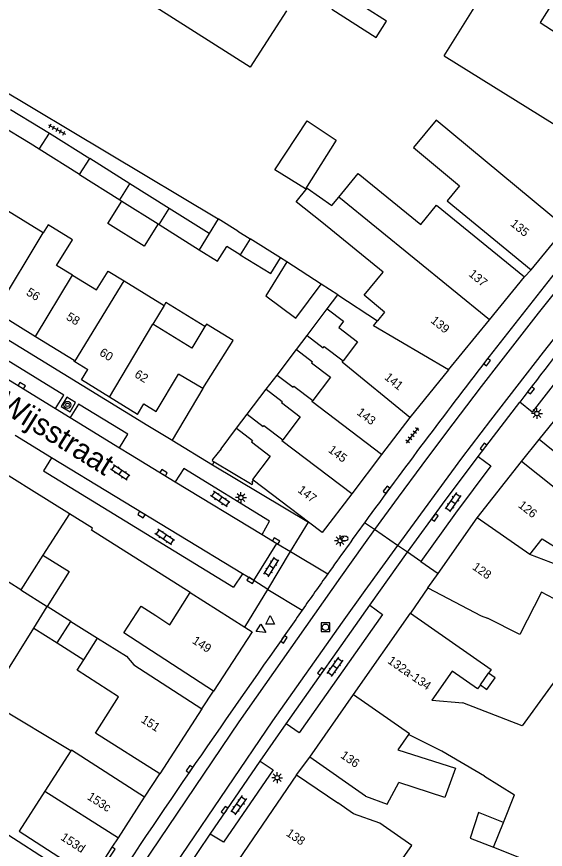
# Model space of a CAD drawing. Extents: x 132998 to 136004, y 396998 to 398512.
# Drawn here: x 133477.5 to 133538.3, y 397867.7 to 397963.6 of the extents above; entities that cross this region are included whole.
import ezdxf

# ---------------------------------------------------------------- set-up
doc = ezdxf.new("R2010")
doc.units = 0
for name, color, linetype in [('gg-afsc-erfafscheiding', 7, 'Continuous'), ('gg-afsc-hekwerk', 7, 'Continuous'), ('gg-afsc-muur', 7, 'Continuous'), ('gg-anno-huisnummerreeks BGT', 7, 'Continuous'), ('gg-anno-openbare ruimte label', 7, 'Continuous'), ('gg-bbg-bijgebouw', 7, 'Continuous'), ('gg-bbg-gedigitaliseerde bebouwing', 7, 'Continuous'), ('gg-bbg-gedigitaliseerde bijgebouw', 7, 'Continuous'), ('gg-bbg-hoofdgebouw', 7, 'Continuous'), ('gg-bbg-luifel en loopbrug', 7, 'Continuous'), ('gg-bbg-tussenscheiding', 7, 'Continuous'), ('gg-knt-verharding', 7, 'Continuous'), ('gg-knt-verharding nz', 7, 'Continuous'), ('gt-grn-weggrens', 7, 'Continuous'), ('gt-symb-boom', 7, 'Continuous'), ('gt-symb-brandkraan', 7, 'Continuous'), ('gt-symb-klinker verharding', 7, 'Continuous'), ('gt-symb-kolk', 7, 'Continuous'), ('gt-symb-lichtmast', 7, 'Continuous'), ('gt-symb-rioolschacht', 7, 'Continuous'), ('gt-symb-tegel verharding', 7, 'Continuous'), ('gt-symb-waterafsluiter', 7, 'Continuous')]:
    doc.layers.add(name, color=color, linetype=linetype)

# ---------------------------------------------------------------- blocks, each defined once
blk = doc.blocks.new('gt0-KL1')
at = {"layer": 'gt-symb-klinker verharding'}
for p, q in [((-1.15, 0.3), (1.15, 0.3)), ((-1, -0.3), (-1, 0.3)), ((-0.5, 0.3), (-0.5, 0.45)), ((0, -0.3), (0, 0.3)), ((0.5, 0.3), (0.5, 0.45)), ((1, -0.3), (1, 0.3)), ((-1.15, -0.3), (1.15, -0.3)), ((-0.5, -0.45), (-0.5, -0.3)), ((0.5, -0.45), (0.5, -0.3))]:
    blk.add_line(p, q, dxfattribs=at)
blk = doc.blocks.new('gt0-KOLK')
at = {"layer": 'gt-symb-kolk'}
blk.add_lwpolyline([(0, 0), (0.375, 0), (0.375, 0.4), (-0.375, 0.4), (-0.375, 0), (0, 0)], dxfattribs=at)
blk = doc.blocks.new('gt0-LMAST')
at = {"layer": 'gt-symb-lichtmast'}
for p, q in [((-0.182, 0.173), (-0.447, 0.438)), ((-0.005, 0.246), (-0.005, 0.621)), ((0.172, 0.173), (0.437, 0.438)), ((-0.255, -0.004), (-0.63, -0.004)), ((-0.182, -0.181), (-0.447, -0.446)), ((-0.005, -0.254), (-0.005, -0.629)), ((0.437, -0.446), (0.172, -0.181)), ((0.245, -0.004), (0.62, -0.004))]:
    blk.add_line(p, q, dxfattribs=at)
blk.add_circle((-0.005, -0.004), 0.25, dxfattribs=at)
blk = doc.blocks.new('gt0-BR')
at = {"layer": 'gt-symb-brandkraan'}
for centre, radius, start, end in [((-0.244, 0), 0.206, 107.56694, 252.43307), ((0.599, -2.664), 3, 106.89205, 107.56694), ((0, -0.691), 0.938, 73.10799, 106.89205), ((-0.599, -2.664), 3, 72.43309, 73.10799), ((0.244, 0), 0.206, 287.56695, 72.43309), ((0.599, 2.664), 3, 252.43307, 253.10797), ((0, 0.691), 0.938, 253.10797, 286.89206), ((-0.599, 2.664), 3, 286.89206, 287.56695)]:
    blk.add_arc(centre, radius, start, end, dxfattribs=at)
blk = doc.blocks.new('gt0-WAFSL')
at = {"layer": 'gt-symb-waterafsluiter'}
for p, q in [((-0.5, -0.333), (0, 0.667)), ((0, 0.667), (0.5, -0.333)), ((0.5, -0.333), (-0.5, -0.333))]:
    blk.add_line(p, q, dxfattribs=at)
blk = doc.blocks.new('gt0-RS')
at = {"layer": 'gt-symb-rioolschacht'}
blk.add_lwpolyline([(-0.5, -0.5), (0.5, -0.5), (0.5, 0.5), (-0.5, 0.5)], close=True, dxfattribs=at)
blk.add_circle((0, 0), 0.375, dxfattribs=at)
blk = doc.blocks.new('gt0-TEG1')
at = {"layer": 'gt-symb-tegel verharding'}
for p, q in [((-1.125, 0), (1.125, 0)), ((-0.9, -0.25), (-0.9, 0.25)), ((-0.45, -0.25), (-0.45, 0.25)), ((0, -0.25), (0, 0.25)), ((0.45, -0.25), (0.45, 0.25)), ((0.9, -0.25), (0.9, 0.25))]:
    blk.add_line(p, q, dxfattribs=at)
blk = doc.blocks.new('gt0-BOOM')
at = {"layer": 'gt-symb-boom'}
for radius in [0.4, 0.2]:
    blk.add_circle((0, 0), radius, dxfattribs=at)

msp = doc.modelspace()

# ---------------------------------------------------------------- linework, layer by layer
at = {"layer": 'gg-afsc-erfafscheiding'}
for p, q in [((133467.987, 397959.829), (133500.702, 397940.273)), ((133510.923, 397926.882), (133513.234, 397929.931)), ((133507.462, 397922.321), (133509.686, 397925.26)), ((133504.018, 397917.796), (133506.225, 397920.695)), ((133501.032, 397913.808), (133502.794, 397916.192)), ((133504.716, 397910.231), (133504.555, 397909.974))]:
    msp.add_line(p, q, dxfattribs=at)
msp.add_lwpolyline([(133483.745, 397879.058), (133475.138, 397884.2), (133472.427, 397879.856)], dxfattribs=at)
at = {"layer": 'gg-afsc-hekwerk'}
for p, q in [((133498.93, 397920.76), (133495.406, 397914.809)), ((133495.406, 397914.809), (133500.021, 397911.968)), ((133500.021, 397911.968), (133500.236, 397912.345))]:
    msp.add_line(p, q, dxfattribs=at)
at = {"layer": 'gg-afsc-muur'}
for p, q in [((133508.59, 397935.329), (133507.856, 397935.812)), ((133514.451, 397931.528), (133512.539, 397932.768)), ((133500.236, 397912.345), (133504.583, 397909.712))]:
    msp.add_line(p, q, dxfattribs=at)
for points in [[(133501.032, 397913.808), (133500.039, 397912.591), (133499.981, 397912.499), (133500.236, 397912.345)], [(133504.583, 397909.712), (133504.692, 397909.891), (133504.555, 397909.974)], [(133497.46, 397897.28), (133486.1, 397904.45), (133486.24, 397904.68), (133483.58, 397906.34)]]:
    msp.add_lwpolyline(points, dxfattribs=at)
at = {"layer": 'gg-bbg-bijgebouw'}
for p, q in [((133479.219, 397909.058), (133475.06, 397911.65)), ((133483.58, 397906.34), (133479.219, 397909.058))]:
    msp.add_line(p, q, dxfattribs=at)
msp.add_lwpolyline([(133530.356, 397989.168), (133526.633, 397983.385), (133526.187, 397983.671), (133513.778, 397964.401), (133518.843, 397961.158), (133520.042, 397963.038), (133517.63, 397964.583), (133527.524, 397979.935)], dxfattribs=at)
at = {"layer": 'gg-bbg-gedigitaliseerde bebouwing'}
for p, q in [((133489.865, 397933.163), (133494.486, 397930.332)), ((133514.451, 397931.528), (133519.018, 397928.566)), ((133494.486, 397930.332), (133493.157, 397928.162)), ((133519.837, 397929.57), (133519.018, 397928.566)), ((133546.886, 397897.688), (133536.518, 397901.653)), ((133476, 397887.596), (133479.483, 397893.191)), ((133485.235, 397889.557), (133486.827, 397892.041)), ((133530.844, 397886.668), (133531.787, 397888.017)), ((133517.651, 397873.874), (133511.22, 397878.36)), ((133509.714, 397876.308), (133514.433, 397873.075)), ((133531.307, 397876.147), (133534.766, 397874.016)), ((133533.494, 397870.835), (133534.766, 397874.016)), ((133532.358, 397867.994), (133533.494, 397870.835)), ((133532.358, 397867.994), (133540.843, 397864.634))]:
    msp.add_line(p, q, dxfattribs=at)
for points in [[(133526.666, 397959.042), (133531.475, 397966.77), (133532.649, 397966.04), (133534.087, 397968.351), (133539.181, 397965.181), (133537.742, 397962.869), (133544.783, 397958.335)], [(133523.141, 397948.496), (133528.445, 397944.089), (133527.014, 397942.366), (133536.69, 397934.44)], [(133514.575, 397942.798), (133516.783, 397945.506), (133523.991, 397939.627), (133525.818, 397941.867), (133535.93, 397933.61)], [(133512.612, 397939.891), (133509.659, 397942.229), (133510.912, 397943.812), (133513.776, 397941.819), (133514.575, 397942.798)], [(133480.551, 397938.694), (133475.939, 397941.523), (133474.684, 397939.48)], [(133519.837, 397929.57), (133517.479, 397931.493), (133519.648, 397934.153), (133512.612, 397939.891)], [(133483.92, 397933.821), (133482.108, 397934.931), (133483.921, 397937.884), (133481.122, 397939.603), (133480.551, 397938.694)], [(133483.92, 397933.821), (133486.703, 397932.116), (133488.032, 397934.286), (133489.865, 397933.163)], [(133513.234, 397929.931), (133515.099, 397928.508), (133514.561, 397927.802), (133516.726, 397926.151), (133515.046, 397923.949)], [(133499.163, 397927.9), (133497.64, 397925.415), (133493.157, 397928.162)], [(133498.93, 397920.76), (133502.403, 397926.304), (133499.336, 397928.183), (133499.163, 397927.9)], [(133510.923, 397926.882), (133512.778, 397925.466), (133512.881, 397925.601), (133515.046, 397923.949)], [(133509.686, 397925.26), (133511.541, 397923.845), (133511.438, 397923.71), (133513.603, 397922.058), (133511.573, 397919.398)], [(133507.462, 397922.321), (133509.305, 397920.915), (133509.408, 397921.05), (133511.573, 397919.398)], [(133506.225, 397920.695), (133508.066, 397919.29), (133507.962, 397919.155), (133510.128, 397917.503), (133508.123, 397914.877)], [(133504.018, 397917.796), (133505.855, 397916.394), (133505.958, 397916.529), (133508.123, 397914.877)], [(133544.135, 397910.265), (133543.805, 397909.857), (133537.59, 397914.89)], [(133536.518, 397901.653), (133537.952, 397903.481), (133542.643, 397900.554), (133545.46, 397904.669), (133540.717, 397907.29), (133541.227, 397907.888), (133535.57, 397912.35)], [(133524.82, 397897.84), (133530.953, 397894.606), (133531.676, 397894.348)], [(133493.501, 397894.639), (133495.116, 397893.589), (133497.46, 397897.28)], [(133544.806, 397896), (133544.581, 397895.371), (133540.41, 397896.859), (133540.066, 397896.19), (133537.871, 397897.316), (133535.375, 397892.45), (133531.676, 397894.348)], [(133500.14, 397885.95), (133489.839, 397892.671), (133491.833, 397895.727), (133493.501, 397894.639)], [(133522.79, 397894.93), (133532.086, 397888.446), (133531.787, 397888.017)], [(133486.827, 397892.041), (133490.154, 397889.976), (133490.983, 397888.971), (133498.81, 397883.89)], [(133554.309, 397874.848), (133556.677, 397881.279), (133552.922, 397882.662), (133554.03, 397885.49), (133541.568, 397890.079), (133535.647, 397881.964), (133528.823, 397884.618)], [(133489.234, 397885.295), (133484.476, 397888.373), (133485.235, 397889.557)], [(133530.844, 397886.668), (133530.522, 397886.206), (133527.604, 397888.243), (133525.265, 397884.894), (133528.823, 397884.618)], [(133522.589, 397880.945), (133521.366, 397879.194), (133527.99, 397877.08), (133526.757, 397873.722), (133521.451, 397875.424)], [(133531.307, 397876.147), (133526.412, 397879.024), (133522.589, 397880.945)], [(133517.651, 397873.874), (133520.141, 397872.954), (133521.451, 397875.424)], [(133522.968, 397868.18), (133519.289, 397870.75), (133516.237, 397871.809), (133514.433, 397873.075)], [(133514.558, 397863.539), (133518.017, 397861.123), (133522.968, 397868.18)]]:
    msp.add_lwpolyline(points, dxfattribs=at)
at = {"layer": 'gg-bbg-gedigitaliseerde bijgebouw'}
for p, q in [((133476.799, 397952.876), (133480.205, 397950.804)), ((133479.065, 397948.955), (133475.661, 397951.026)), ((133480.205, 397950.804), (133481.279, 397950.144)), ((133481.279, 397950.144), (133485.918, 397947.231)), ((133480.086, 397948.317), (133479.065, 397948.955)), ((133484.755, 397945.381), (133480.086, 397948.317)), ((133490.542, 397944.328), (133485.918, 397947.231)), ((133484.755, 397945.381), (133489.374, 397942.476)), ((133495.064, 397941.489), (133490.542, 397944.328)), ((133489.374, 397942.476), (133489.597, 397942.336)), ((133489.597, 397942.336), (133493.777, 397939.707)), ((133499.654, 397938.607), (133495.064, 397941.489)), ((133493.777, 397939.707), (133493.902, 397939.628)), ((133500.702, 397940.273), (133499.654, 397938.607)), ((133502.947, 397938.861), (133500.702, 397940.273)), ((133493.902, 397939.628), (133498.494, 397936.741)), ((133502.947, 397938.861), (133504.36, 397937.992)), ((133504.36, 397937.992), (133503.223, 397936.145)), ((133503.223, 397936.145), (133501.667, 397937.105)), ((133483.58, 397906.34), (133480.52, 397901.572)), ((133480.52, 397901.572), (133477.972, 397897.6)), ((133477.972, 397897.6), (133481.027, 397895.67)), ((133483.724, 397893.966), (133481.027, 397895.67)), ((133482.164, 397891.497), (133483.724, 397893.966)), ((133479.483, 397893.191), (133482.164, 397891.497))]:
    msp.add_line(p, q, dxfattribs=at)
msp.add_lwpolyline([(133498.494, 397936.741), (133500.604, 397935.414), (133501.667, 397937.105)], dxfattribs=at)
at = {"layer": 'gg-bbg-hoofdgebouw'}
for p, q in [((133526.666, 397959.042), (133546.69, 397946.58)), ((133536.69, 397934.44), (133540.65, 397939.28)), ((133531.9, 397928.669), (133535.93, 397933.61)), ((133513.234, 397929.931), (133514.451, 397931.528)), ((133475.072, 397929.595), (133479.674, 397926.769)), ((133527.195, 397922.899), (133531.9, 397928.669)), ((133509.686, 397925.26), (133510.923, 397926.882)), ((133484.209, 397923.869), (133485.695, 397922.956)), ((133498.93, 397920.76), (133496.13, 397922.43)), ((133527.195, 397922.899), (133522.749, 397917.448)), ((133506.225, 397920.695), (133507.462, 397922.321)), ((133491.398, 397917.786), (133488.175, 397919.776)), ((133537.59, 397914.89), (133541.689, 397919.949)), ((133502.794, 397916.192), (133504.018, 397917.796)), ((133522.749, 397917.448), (133519.48, 397913.184)), ((133519.48, 397913.184), (133516.043, 397908.654)), ((133530.484, 397905.873), (133535.57, 397912.35)), ((133511.063, 397905.405), (133504.716, 397910.231)), ((133525.989, 397899.498), (133530.484, 397905.873)), ((133524.82, 397897.84), (133525.989, 397899.498)), ((133497.46, 397897.28), (133503.737, 397893.31)), ((133516.256, 397885.573), (133522.79, 397894.93)), ((133504.59, 397892.77), (133500.14, 397885.95)), ((133503.737, 397893.31), (133504.59, 397892.77)), ((133486.592, 397881.107), (133489.234, 397885.295)), ((133511.22, 397878.36), (133516.256, 397885.573)), ((133498.81, 397883.89), (133493.99, 397876.44)), ((133493.99, 397876.44), (133486.592, 397881.107)), ((133483.745, 397879.058), (133480.753, 397874.416)), ((133509.714, 397876.308), (133503.025, 397866.545)), ((133489.209, 397869.077), (133492.215, 397873.741)), ((133485.6, 397863.57), (133474.802, 397870.492)), ((133488.513, 397867.998), (133489.209, 397869.077)), ((133486.424, 397864.757), (133488.513, 397867.998))]:
    msp.add_line(p, q, dxfattribs=at)
for points in [[(133508.543, 397964.242), (133504.356, 397957.736), (133491.153, 397966.194)], [(133540.65, 397939.28), (133525.761, 397951.65), (133523.141, 397948.496)], [(133479.674, 397926.769), (133484.112, 397924.045), (133484.06, 397923.96), (133484.209, 397923.869)], [(133488.175, 397919.776), (133484.958, 397921.762), (133485.695, 397922.956)], [(133491.398, 397917.786), (133492.152, 397918.991), (133493.55, 397918.116), (133496.13, 397922.43)], [(133502.794, 397916.192), (133504.619, 397914.774), (133504.523, 397914.634), (133506.672, 397912.975), (133504.639, 397910.29), (133504.716, 397910.231)], [(133516.043, 397908.654), (133512.657, 397904.192), (133511.063, 397905.405)], [(133492.215, 397873.741), (133483.81, 397879.159), (133483.745, 397879.058)], [(133480.753, 397874.416), (133477.791, 397869.821), (133486.159, 397864.427)]]:
    msp.add_lwpolyline(points, dxfattribs=at)
at = {"layer": 'gg-bbg-luifel en loopbrug'}
for p, q in [((133507.856, 397935.812), (133504.36, 397937.992)), ((133512.539, 397932.768), (133508.59, 397935.329)), ((133483.724, 397893.966), (133486.827, 397892.041)), ((133482.164, 397891.497), (133485.235, 397889.557))]:
    msp.add_line(p, q, dxfattribs=at)
for points in [[(133510.933, 397951.552), (133514.275, 397949.352), (133510.722, 397943.734), (133507.221, 397945.948), (133510.933, 397951.552)], [(133493.777, 397939.707), (133492.161, 397937.138), (133487.981, 397939.767), (133489.597, 397942.336)], [(133503.223, 397936.145), (133506.729, 397933.987), (133507.856, 397935.812)], [(133508.59, 397935.329), (133506.167, 397931.444), (133509.611, 397928.846), (133512.539, 397932.768)], [(133499.163, 397927.9), (133494.68, 397930.647), (133494.486, 397930.332)], [(133480.52, 397901.572), (133483.535, 397899.693), (133481.027, 397895.67)], [(133530.844, 397886.668), (133531.595, 397886.144), (133532.537, 397887.494), (133531.787, 397888.017)], [(133533.494, 397870.835), (133530.628, 397871.981), (133529.662, 397869.026), (133532.358, 397867.994)]]:
    msp.add_lwpolyline(points, dxfattribs=at)
at = {"layer": 'gg-bbg-tussenscheiding'}
for p, q in [((133480.086, 397948.317), (133481.279, 397950.144)), ((133484.755, 397945.381), (133485.918, 397947.231)), ((133489.374, 397942.476), (133490.542, 397944.328)), ((133531.9, 397928.669), (133514.575, 397942.798)), ((133493.902, 397939.628), (133495.064, 397941.489)), ((133475.072, 397929.595), (133480.551, 397938.694)), ((133499.654, 397938.607), (133498.494, 397936.741)), ((133479.674, 397926.769), (133483.92, 397933.821)), ((133484.209, 397923.869), (133489.865, 397933.163)), ((133488.175, 397919.776), (133493.157, 397928.162)), ((133536.518, 397901.653), (133530.484, 397905.873)), ((133477.972, 397897.6), (133475.232, 397899.33)), ((133479.483, 397893.191), (133481.027, 397895.67)), ((133480.753, 397874.416), (133489.209, 397869.077))]:
    msp.add_line(p, q, dxfattribs=at)
for points in [[(133527.195, 397922.899), (133518.54, 397927.979), (133519.018, 397928.566)], [(133522.749, 397917.448), (133514.943, 397923.814), (133515.046, 397923.949)], [(133519.48, 397913.184), (133511.47, 397919.263), (133511.573, 397919.398)], [(133516.043, 397908.654), (133508.02, 397914.742), (133508.123, 397914.877)], [(133516.256, 397885.573), (133522.685, 397881.083), (133522.589, 397880.945)]]:
    msp.add_lwpolyline(points, dxfattribs=at)
at = {"layer": 'gg-knt-verharding'}
for p, q in [((133455.469, 397939.303), (133492.602, 397916.529)), ((133536.69, 397934.44), (133535.93, 397933.61)), ((133530.6, 397912.938), (133535.372, 397919.181)), ((133481.964, 397918.458), (133483.66, 397917.431)), ((133492.602, 397916.529), (133495.269, 397914.893)), ((133481.528, 397912.794), (133477.348, 397915.373)), ((133495.269, 397914.893), (133495.406, 397914.809)), ((133535.57, 397912.35), (133537.59, 397914.89)), ((133489.333, 397913.952), (133490.61, 397913.17)), ((133490.61, 397913.17), (133493.191, 397911.59)), ((133481.528, 397912.794), (133480.579, 397911.283)), ((133500.021, 397911.968), (133511.063, 397905.405)), ((133480.579, 397911.283), (133502.451, 397897.908)), ((133493.191, 397911.59), (133495.758, 397910.018)), ((133509.011, 397902.015), (133511.063, 397905.405)), ((133505.729, 397903.963), (133507.428, 397902.936)), ((133504.803, 397898.677), (133507.428, 397902.936)), ((133507.428, 397902.936), (133509.011, 397902.015)), ((133506.392, 397897.659), (133509.011, 397902.015)), ((133518.148, 397895.835), (133522.477, 397901.917)), ((133523.991, 397900.872), (133522.477, 397901.917)), ((133503.476, 397899.462), (133502.451, 397897.908)), ((133504.803, 397898.677), (133503.476, 397899.462)), ((133506.392, 397897.659), (133504.803, 397898.677)), ((133503.737, 397893.31), (133506.392, 397897.659)), ((133524.82, 397897.84), (133522.79, 397894.93)), ((133508.508, 397882.193), (133518.148, 397895.835)), ((133498.81, 397883.89), (133500.14, 397885.95)), ((133505.518, 397877.904), (133508.508, 397882.193)), ((133509.714, 397876.308), (133511.22, 397878.36)), ((133499.785, 397869.506), (133505.518, 397877.904)), ((133492.215, 397873.741), (133493.99, 397876.44)), ((133496.294, 397864.365), (133499.785, 397869.506))]:
    msp.add_line(p, q, dxfattribs=at)
for points in [[(133593.082, 398000), (133585.197, 397990.436), (133570.075, 397971.961), (133557.817, 397956.881), (133539.458, 397934.108), (133531.452, 397923.896)], [(133575.344, 397968.952), (133576.745, 397967.79), (133552.525, 397937.926), (133544.589, 397928.047), (133536.793, 397918.058), (133535.372, 397919.181)], [(133481.964, 397918.458), (133482.94, 397920.014), (133473.006, 397926.106), (133472.085, 397924.537)], [(133482.628, 397918.693), (133483.653, 397918.085), (133484.287, 397919.145), (133483.263, 397919.753), (133482.628, 397918.693)], [(133489.333, 397913.952), (133490.29, 397915.508), (133484.64, 397918.978), (133483.66, 397917.431)], [(133522.477, 397901.917), (133526.491, 397907.462), (133530.6, 397912.938)], [(133530.6, 397912.938), (133532.057, 397911.86), (133527.967, 397906.408), (133523.991, 397900.872)], [(133505.729, 397903.963), (133506.604, 397905.486), (133496.726, 397911.567), (133495.758, 397910.018)], [(133518.148, 397895.835), (133519.6, 397894.771), (133510.001, 397881.156), (133508.508, 397882.193)], [(133505.518, 397877.904), (133507.028, 397876.907), (133501.285, 397868.561), (133499.785, 397869.506)], [(133486.424, 397864.757), (133486.725, 397864.598), (133488.858, 397867.775), (133488.513, 397867.998)]]:
    msp.add_lwpolyline(points, dxfattribs=at)
for centre, radius, start, end in [((133986.124, 397577.984), 565.325, 140.30442, 142.87607), ((134114.719, 397471.848), 737.935, 142.223374, 144.025971), ((134126.89, 397463.175), 752.88, 144.035859, 144.587278), ((134080.8, 397495.905), 696.35, 144.584637, 145.00395), ((134075.365, 397499.245), 689.982, 144.972254, 145.408361), ((134576.429, 397136.967), 1308.214, 144.805367, 146.560747)]:
    msp.add_arc(centre, radius, start, end, dxfattribs=at)
at = {"layer": 'gg-knt-verharding nz'}
for p, q in [((133472.085, 397924.537), (133481.964, 397918.458)), ((133483.66, 397917.431), (133489.333, 397913.952)), ((133503.476, 397899.462), (133481.528, 397912.794)), ((133495.758, 397910.018), (133505.729, 397903.963))]:
    msp.add_line(p, q, dxfattribs=at)
for points in [[(133595.482, 398000.749), (133577.017, 397978.253), (133541.009, 397933.831), (133537.509, 397929.441), (133533.183, 397923.916), (133530.939, 397921.006), (133526.819, 397915.579), (133524.101, 397911.939), (133521.407, 397908.282), (133518.685, 397904.525)], [(133598.654, 397998.085), (133594.91, 397994.718), (133592.419, 397991.923), (133590.481, 397989.692), (133587.169, 397985.72), (133581.952, 397979.356), (133561.344, 397954.017), (133552.279, 397942.81), (133547.673, 397937.078), (133542.661, 397930.796), (133538.071, 397924.964), (133532.007, 397917.125), (133528.686, 397912.739), (133521.657, 397903.179), (133521.32, 397902.713)], [(133518.685, 397904.525), (133517.409, 397902.764), (133514.774, 397899.064), (133503.059, 397882.427), (133483.776, 397853.843), (133462.162, 397820.809), (133461.811, 397820.264)], [(133521.32, 397902.713), (133517.565, 397897.52), (133514.966, 397893.873), (133506.948, 397882.532), (133496.425, 397867.039), (133486.322, 397851.989), (133479.325, 397841.37), (133464.442, 397818.455)]]:
    msp.add_lwpolyline(points, dxfattribs=at)
at = {"layer": 'gt-grn-weggrens'}
for p, q in [((133518.685, 397904.525), (133517.521, 397905.325)), ((133521.32, 397902.713), (133518.685, 397904.525)), ((133522.477, 397901.917), (133521.32, 397902.713)), ((133509.011, 397902.015), (133513.294, 397899.44)), ((133523.991, 397900.872), (133525.989, 397899.498)), ((133506.392, 397897.659), (133510.356, 397895.276))]:
    msp.add_line(p, q, dxfattribs=at)

# ---------------------------------------------------------------- block references
at = {"layer": 'gt-symb-boom'}
msp.add_blockref('gt0-BOOM', (133483.352, 397918.886), dxfattribs=at)
at = {"layer": 'gt-symb-brandkraan'}
msp.add_blockref('gt0-BR', (133515.196, 397903.516), dxfattribs=at)
at = {"layer": 'gt-symb-klinker verharding'}
for p, rotation in [((133489.424, 397911.109), 146.00796028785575), ((133500.926, 397908.051), 146.00796029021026), ((133527.696, 397907.696), -125.2313573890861), ((133494.53, 397903.674), 146.00796028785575), ((133506.804, 397900.227), 57.739646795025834), ((133514.107, 397888.755), -125.23135738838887), ((133503.041, 397872.806), -125.2313573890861)]:
    msp.add_blockref('gt0-KL1', p, dxfattribs=dict(at, rotation=rotation))
at = {"layer": 'gt-symb-kolk'}
for p, rotation in [((133531.452, 397923.896), -125.23135738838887), ((133477.992, 397920.925), -31.46487302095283), ((133536.51, 397920.679), -127.3169744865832), ((133531.36, 397913.937), 52.7633410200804), ((133494.31, 397910.913), -31.41597875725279), ((133520.208, 397909.007), 53.49671701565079), ((133491.965, 397906.422), 148.32868147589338), ((133525.451, 397906.044), -126.13684490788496), ((133507.243, 397903.037), -30.796713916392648), ((133504.519, 397898.85), 148.66279427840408), ((133508.099, 397892.014), -124.32560196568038), ((133512.667, 397888.093), 54.815460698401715), ((133497.552, 397876.866), 55.54751631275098), ((133501.593, 397872.151), 55.67439803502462)]:
    msp.add_blockref('gt0-KOLK', p, dxfattribs=dict(at, rotation=rotation))
at = {"layer": 'gt-symb-lichtmast'}
for p in [(133537.356, 397917.895), (133503.307, 397908.228), (133514.71, 397903.257), (133507.479, 397875.984)]:
    msp.add_blockref('gt0-LMAST', p, dxfattribs=at)
at = {"layer": 'gt-symb-rioolschacht'}
msp.add_blockref('gt0-RS', (133513.019, 397893.293), dxfattribs=at)
at = {"layer": 'gt-symb-tegel verharding'}
for p, rotation in [((133482.156, 397950.572), -28.358963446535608), ((133523.027, 397915.368), 52.351083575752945)]:
    msp.add_blockref('gt0-TEG1', p, dxfattribs=dict(at, rotation=rotation))
at = {"layer": 'gt-symb-waterafsluiter'}
msp.add_blockref('gt0-WAFSL', (133506.669, 397893.98), dxfattribs=at)
at = {"layer": 'gt-symb-waterafsluiter', "rotation": -123.0863073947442}
msp.add_blockref('gt0-WAFSL', (133505.613, 397893.057), dxfattribs=at)

# ---------------------------------------------------------------- texts
at = {"layer": 'gg-anno-huisnummerreeks BGT'}
for s, rotation, p in [('135', 320.7, (133534.22, 397939.578)), ('137', 320.8, (133529.419, 397933.8)), ('56', 328.5, (133478.527, 397931.58)), ('58', 328.5, (133483.12, 397928.76)), ('139', 320.8, (133525.054, 397928.448)), ('60', 328.3, (133486.94, 397924.651)), ('62', 328.3, (133490.983, 397922.155)), ('141', 320.8, (133519.73, 397921.92)), ('143', 322.6, (133516.55, 397917.852)), ('145', 322.8, (133513.263, 397913.536)), ('147', 322.8, (133509.756, 397908.914)), ('126', 321.8, (133535.119, 397907.187)), ('128', 324.8, (133529.841, 397900.041)), ('149', 326.9, (133497.615, 397891.531)), ('132a-134', 325.1, (133520.096, 397889.24)), ('151', 327.1, (133491.719, 397882.439)), ('136', 325.1, (133514.676, 397878.358)), ('153c', 327.2, (133485.539, 397873.563)), ('138', 325.6, (133508.413, 397869.394)), ('153d', 327.2, (133482.487, 397868.9))]:
    msp.add_text(s, height=1, rotation=rotation, dxfattribs=at).set_placement(p)
at = {"layer": 'gg-anno-openbare ruimte label'}
msp.add_text('Lambert de Wijsstraat', height=2.5, rotation=328, dxfattribs=at).set_placement((133460.066, 397927.906))

doc.saveas('drawing.dxf')
